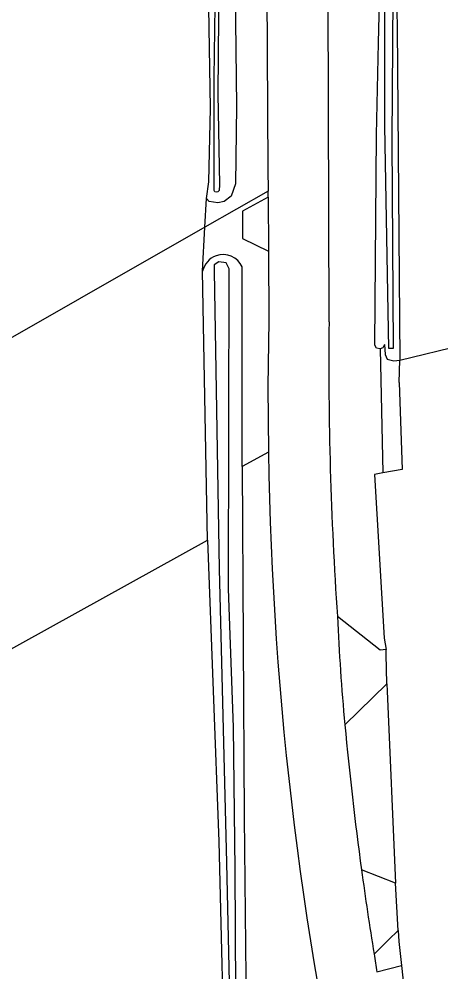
# Model space of a CAD drawing. Extents: x 134297 to 137000, y 403500 to 406000.
# Drawn here: x 135031.2 to 135069.7, y 403590.9 to 403677.8 of the extents above; entities that cross this region are included whole.
import ezdxf

# ---------------------------------------------------------------- set-up
doc = ezdxf.new("R2010")
doc.units = 0
for name, color, linetype in [('gg-afsc-draadraster', 7, 'Continuous'), ('gg-afsc-lijn draadraster', 7, 'Continuous'), ('gg-kntw-bovenkant insteek waterloop', 7, 'Continuous'), ('gg-kntw-waterlijn', 7, 'Continuous'), ('gx-grn-maaiveld', 7, 'Continuous')]:
    doc.layers.add(name, color=color, linetype=linetype)

msp = doc.modelspace()

# ---------------------------------------------------------------- linework, layer by layer
at = {"layer": 'gg-afsc-draadraster'}
msp.add_line((135065.919, 403646.686), (135090.057, 403652.551), dxfattribs=at)
at = {"layer": 'gg-afsc-lijn draadraster'}
msp.add_line((135065.919, 403646.686), (135090.057, 403652.551), dxfattribs=at)
at = {"layer": 'gg-kntw-bovenkant insteek waterloop'}
msp.add_line((135065.655, 403677.033), (135065.919, 403646.686), dxfattribs=at)
at = {"layer": 'gg-kntw-waterlijn'}
msp.add_lwpolyline([(135066.934, 403681.993), (135077.838, 403683.899), (135116.331, 403690.244), (135169.319, 403698.436), (135208.319, 403704.818), (135208.686, 403704.046), (135133.896, 403691.995), (135116.465, 403689.408), (135077.663, 403683.211), (135066.933, 403681.511), (135065.545, 403680.928), (135065.288, 403679.91), (135065.185, 403666.72), (135065.306, 403647.731), (135064.91, 403647.731), (135064.537, 403667.991), (135064.537, 403680.178), (135065.038, 403681.176), (135066.154, 403681.705), (135066.934, 403681.993)], dxfattribs=at)
at = {"layer": 'gx-grn-maaiveld'}
for p, q in [((135059.461, 403650.158), (135059.382, 403680.509)), ((135065.642, 403678.482), (135065.655, 403677.033)), ((135053.891, 403662.086), (135048.135, 403658.8)), ((135053.894, 403661.54), (135053.891, 403662.086)), ((135048.135, 403658.8), (135048.269, 403661.402)), ((135053.894, 403661.54), (135053.924, 403656.591)), ((135047.927, 403654.772), (135048.135, 403658.8)), ((135051.547, 403636.977), (135051.539, 403655.181)), ((135064.105, 403647.715), (135064.355, 403636.393)), ((135065.863, 403644.639), (135065.919, 403646.686)), ((135053.924, 403638.298), (135051.547, 403636.977)), ((135064.739, 403617.163), (135060.897, 403613.446)), ((135065.506, 403599.013), (135062.415, 403600.239)), ((135065.754, 403594.707), (135065.506, 403599.013)), ((135063.823, 403590.922), (135066.058, 403591.501))]:
    msp.add_line(p, q, dxfattribs=at)
for points in [[(135048.269, 403661.402), (135048.508, 403662.925), (135048.642, 403669.65), (135048.181, 403697.127), (135047.874, 403723.105), (135047.374, 403734.903), (135046.951, 403743.53)], [(135049.344, 403743.941), (135050.32, 403726.679), (135050.621, 403703.438), (135051.004, 403669.814), (135050.927, 403662.756), (135050.536, 403661.631), (135049.892, 403661.131), (135049.321, 403661.012), (135048.538, 403661.138), (135048.269, 403661.402)], [(135053.617, 403707.066), (135053.879, 403664.105), (135053.891, 403662.086)], [(135049.416, 403681.501), (135049.32, 403670.952), (135049.454, 403662.642), (135049.439, 403662.135), (135049.317, 403662.003), (135049.16, 403661.98), (135049.041, 403662.01), (135048.969, 403662.147), (135048.974, 403662.613), (135048.974, 403672.412), (135049.127, 403683.365)], [(135063.771, 403667.214), (135063.964, 403675.584), (135064.08, 403680.621), (135065.055, 403681.64), (135066.699, 403682.331)], [(135064.105, 403647.715), (135063.778, 403647.753), (135063.638, 403648.03), (135063.771, 403667.214)], [(135053.894, 403661.54), (135051.574, 403660.257), (135051.574, 403657.763), (135053.924, 403656.591)], [(135048.135, 403658.8), (135025.248, 403645.734), (134975.608, 403620.716), (134928.027, 403595.107), (134853.699, 403558.864)], [(135053.924, 403656.591), (135053.963, 403650.245), (135053.887, 403644.272), (135053.924, 403638.298)], [(135050.948, 403589.141), (135050.91, 403600.247), (135050.756, 403613.236), (135050.295, 403625.841), (135050.333, 403655.009), (135050.064, 403655.547), (135049.411, 403655.624), (135048.988, 403655.355), (135048.988, 403654.778), (135049.449, 403627.647), (135050.103, 403600.862), (135050.41, 403587.22)], [(135048.364, 403630.258), (135048.276, 403635.159), (135047.927, 403654.772)], [(135064.528, 403648.094), (135064.376, 403647.801), (135064.105, 403647.715)], [(135064.528, 403648.094), (135064.564, 403647.18), (135064.758, 403646.776), (135065.373, 403646.608), (135065.919, 403646.686)], [(135065.863, 403644.639), (135066.139, 403636.71), (135064.355, 403636.393)], [(135051.547, 403636.977), (135051.729, 403605.035), (135052.037, 403572.947), (135052.671, 403539.629)], [(135064.355, 403636.393), (135063.603, 403636.259), (135064.483, 403621.347), (135064.655, 403620.304)], [(135004.719, 403535.093), (134967.932, 403585.747), (135034.054, 403622.339), (135048.364, 403630.258)], [(135048.364, 403630.258), (135049.411, 403602.803), (135050.564, 403555.535), (135051.255, 403522.678), (135051.179, 403517.029), (135051.382, 403505.111)], [(135064.655, 403620.304), (135064.112, 403620.253), (135060.219, 403623.318)], [(135064.739, 403617.163), (135064.666, 403619.893), (135064.655, 403620.304)], [(135064.739, 403617.163), (135064.744, 403616.504), (135065.506, 403599.013)], [(135065.754, 403594.707), (135064.892, 403593.862), (135063.556, 403592.552)], [(135065.754, 403594.707), (135065.813, 403593.684), (135066.058, 403591.501)], [(135066.058, 403591.501), (135066.501, 403587.558), (135066.56, 403587.233)]]:
    msp.add_lwpolyline(points, dxfattribs=at)
for centre, radius, start, end in [((135049.801, 403654.383), 1.914, 109.65406, 168.26756), ((135049.8, 403654.382), 1.914, 24.66231, 109.62738), ((135396.934, 403646.258), 337.496, 179.33789, 183.89747), ((135371.587, 403643.227), 317.702, 180.88901, 193.18516), ((135266.693, 403632.539), 206.68, 182.55714, 185.30056), ((135383.006, 403643.778), 323.534, 185.37953, 187.73397), ((135428.716, 403650.682), 369.758, 187.8408, 189.04501), ((135291.038, 403628.977), 230.38, 189.09725, 189.50804)]:
    msp.add_arc(centre, radius, start, end, dxfattribs=at)

doc.saveas('drawing.dxf')
